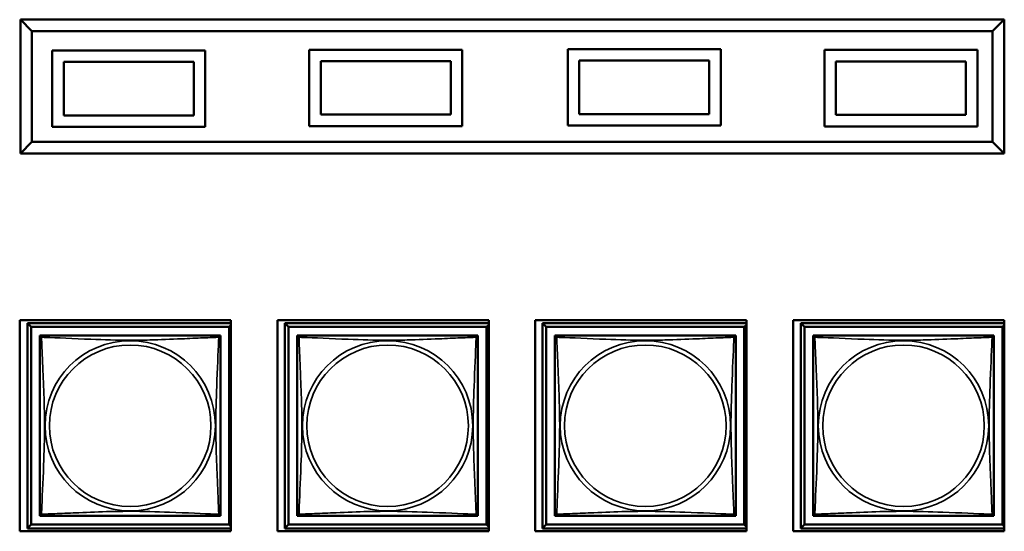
# Model space of a CAD drawing. Header units: inches. Extents: x 1.9 to 64.4, y 1.6 to 69.2.
# Tile 264 of 328: x 50.4 to 53, y 46.4 to 47.7. Entities that reach past the tile are written whole.
import ezdxf

# ---------------------------------------------------------------- set-up
doc = ezdxf.new("R2010")
doc.units = ezdxf.units.IN
doc.header["$MEASUREMENT"] = 0
doc.layers.add('Visible (ANSI)', color=7, linetype='Continuous', lineweight=50)
doc.layers.add('Visible Narrow (ANSI)', color=7, linetype='Continuous', lineweight=35)

msp = doc.modelspace()

# ---------------------------------------------------------------- linework, layer by layer
at = {"layer": 'Visible (ANSI)'}
for p, q in [((50.4261, 47.7395), (50.4261, 47.3895)), ((52.9981, 47.7395), (50.4261, 47.7395)), ((50.4561, 47.7095), (50.4261, 47.7395)), ((52.9981, 47.7395), (52.9681, 47.7095)), ((52.9981, 47.3895), (52.9981, 47.7395)), ((50.4561, 47.4195), (50.4561, 47.7095)), ((50.4561, 47.7095), (52.9681, 47.7095)), ((52.9681, 47.7095), (52.9681, 47.4195)), ((50.5092, 47.4589), (50.5092, 47.6589)), ((50.5092, 47.6589), (50.9092, 47.6589)), ((50.9092, 47.6589), (50.9092, 47.4589)), ((51.1812, 47.4609), (51.1812, 47.6609)), ((51.1812, 47.6609), (51.5812, 47.6609)), ((51.5812, 47.6609), (51.5812, 47.4609)), ((51.8572, 47.4622), (51.8572, 47.6622)), ((51.8572, 47.6622), (52.2572, 47.6622)), ((52.2572, 47.6622), (52.2572, 47.4622)), ((52.5284, 47.4602), (52.5284, 47.6602)), ((52.5284, 47.6602), (52.9284, 47.6602)), ((52.9284, 47.6602), (52.9284, 47.4602)), ((50.5392, 47.6289), (50.8792, 47.6289)), ((50.5392, 47.4889), (50.5392, 47.6289)), ((50.5392, 47.6289), (50.8792, 47.6289)), ((50.5392, 47.4889), (50.5392, 47.6289)), ((50.8792, 47.6289), (50.8792, 47.4889)), ((50.8792, 47.6289), (50.8792, 47.4889)), ((51.2112, 47.6309), (51.5512, 47.6309)), ((51.2112, 47.4909), (51.2112, 47.6309)), ((51.2112, 47.6309), (51.5512, 47.6309)), ((51.2112, 47.4909), (51.2112, 47.6309)), ((51.5512, 47.6309), (51.5512, 47.4909)), ((51.5512, 47.6309), (51.5512, 47.4909)), ((51.8872, 47.6322), (52.2272, 47.6322)), ((51.8872, 47.4922), (51.8872, 47.6322)), ((51.8872, 47.6322), (52.2272, 47.6322)), ((51.8872, 47.4922), (51.8872, 47.6322)), ((52.2272, 47.6322), (52.2272, 47.4922)), ((52.2272, 47.6322), (52.2272, 47.4922)), ((52.5584, 47.6302), (52.8984, 47.6302)), ((52.5584, 47.4902), (52.5584, 47.6302)), ((52.5584, 47.6302), (52.8984, 47.6302)), ((52.5584, 47.4902), (52.5584, 47.6302)), ((52.8984, 47.6302), (52.8984, 47.4902)), ((52.8984, 47.6302), (52.8984, 47.4902)), ((50.8792, 47.4889), (50.5392, 47.4889)), ((50.8792, 47.4889), (50.5392, 47.4889)), ((51.5512, 47.4909), (51.2112, 47.4909)), ((51.5512, 47.4909), (51.2112, 47.4909)), ((52.2272, 47.4922), (51.8872, 47.4922)), ((52.2272, 47.4922), (51.8872, 47.4922)), ((52.8984, 47.4902), (52.5584, 47.4902)), ((52.8984, 47.4902), (52.5584, 47.4902)), ((50.9092, 47.4589), (50.5092, 47.4589)), ((51.5812, 47.4609), (51.1812, 47.4609)), ((52.2572, 47.4622), (51.8572, 47.4622)), ((52.9284, 47.4602), (52.5284, 47.4602)), ((50.4261, 47.3895), (50.4561, 47.4195)), ((52.9681, 47.4195), (50.4561, 47.4195)), ((52.9981, 47.3895), (52.9681, 47.4195)), ((50.4261, 47.3895), (52.9981, 47.3895)), ((50.4241, 46.4), (50.4241, 46.9524)), ((50.4241, 46.9524), (50.9766, 46.9524)), ((50.4443, 46.9451), (50.9766, 46.9451)), ((50.4541, 46.9353), (50.4443, 46.9451)), ((50.4443, 46.4077), (50.4443, 46.9451)), ((50.4541, 46.9353), (50.9718, 46.9353)), ((50.4541, 46.4175), (50.4541, 46.9353)), ((50.9766, 46.94), (50.9718, 46.9353)), ((50.9718, 46.9353), (50.9718, 46.4175)), ((50.9766, 46.9524), (50.9766, 46.4)), ((51.0981, 46.4), (51.0981, 46.9524)), ((51.0981, 46.9524), (51.6506, 46.9524)), ((51.1173, 46.9451), (51.6506, 46.9451)), ((51.1271, 46.9353), (51.1173, 46.9451)), ((51.1173, 46.4077), (51.1173, 46.9451)), ((51.1271, 46.9353), (51.6448, 46.9353)), ((51.1271, 46.4175), (51.1271, 46.9353)), ((51.6506, 46.941), (51.6448, 46.9353)), ((51.6448, 46.9353), (51.6448, 46.4175)), ((51.6506, 46.9524), (51.6506, 46.4)), ((51.7721, 46.4), (51.7721, 46.9524)), ((51.7721, 46.9524), (52.3246, 46.9524)), ((51.7913, 46.9451), (52.3246, 46.9451)), ((51.8011, 46.9353), (51.7913, 46.9451)), ((51.7913, 46.4077), (51.7913, 46.9451)), ((51.8011, 46.9353), (52.3188, 46.9353)), ((51.8011, 46.4175), (51.8011, 46.9353)), ((52.3246, 46.941), (52.3188, 46.9353)), ((52.3188, 46.9353), (52.3188, 46.4175)), ((52.3246, 46.9524), (52.3246, 46.4)), ((52.4461, 46.4), (52.4461, 46.9524)), ((52.4461, 46.9524), (52.9986, 46.9524)), ((52.4663, 46.9451), (52.9986, 46.9451)), ((52.4761, 46.9353), (52.4663, 46.9451)), ((52.4663, 46.4077), (52.4663, 46.9451)), ((52.4761, 46.9353), (52.9938, 46.9353)), ((52.4761, 46.4175), (52.4761, 46.9353)), ((52.9986, 46.94), (52.9938, 46.9353)), ((52.9938, 46.9353), (52.9938, 46.4175)), ((52.9986, 46.9524), (52.9986, 46.4)), ((50.4767, 46.9068), (50.4767, 46.9126)), ((50.4767, 46.9126), (50.4825, 46.9126)), ((50.9434, 46.9126), (50.9492, 46.9126)), ((50.9492, 46.9126), (50.9492, 46.9067)), ((51.1497, 46.9068), (51.1497, 46.9126)), ((51.1497, 46.9126), (51.1555, 46.9126)), ((51.6164, 46.9126), (51.6222, 46.9126)), ((51.6222, 46.9126), (51.6222, 46.9067)), ((51.8237, 46.9068), (51.8237, 46.9126)), ((51.8237, 46.9126), (51.8295, 46.9126)), ((52.2904, 46.9126), (52.2962, 46.9126)), ((52.2962, 46.9126), (52.2962, 46.9067)), ((52.4987, 46.9068), (52.4987, 46.9126)), ((52.4987, 46.9126), (52.5045, 46.9126)), ((52.9654, 46.9126), (52.9712, 46.9126)), ((52.9712, 46.9126), (52.9712, 46.9067)), ((50.4767, 46.4402), (50.4767, 46.446)), ((50.9492, 46.4461), (50.9492, 46.4402)), ((51.1497, 46.4402), (51.1497, 46.446)), ((51.6222, 46.4461), (51.6222, 46.4402)), ((51.8237, 46.4402), (51.8237, 46.446)), ((52.2962, 46.4461), (52.2962, 46.4402)), ((52.4987, 46.4402), (52.4987, 46.446)), ((52.9712, 46.4461), (52.9712, 46.4402)), ((50.4541, 46.4175), (50.4443, 46.4077)), ((50.9718, 46.4175), (50.4541, 46.4175)), ((50.4826, 46.4402), (50.4767, 46.4402)), ((50.9492, 46.4402), (50.9433, 46.4402)), ((50.9718, 46.4175), (50.9766, 46.4128)), ((51.1271, 46.4175), (51.1173, 46.4077)), ((51.6448, 46.4175), (51.1271, 46.4175)), ((51.1556, 46.4402), (51.1497, 46.4402)), ((51.6222, 46.4402), (51.6163, 46.4402)), ((51.6448, 46.4175), (51.6506, 46.4118)), ((51.8011, 46.4175), (51.7913, 46.4077)), ((52.3188, 46.4175), (51.8011, 46.4175)), ((51.8296, 46.4402), (51.8237, 46.4402)), ((52.2962, 46.4402), (52.2903, 46.4402)), ((52.3188, 46.4175), (52.3246, 46.4118)), ((52.4761, 46.4175), (52.4663, 46.4077)), ((52.9938, 46.4175), (52.4761, 46.4175)), ((52.5046, 46.4402), (52.4987, 46.4402)), ((52.9712, 46.4402), (52.9653, 46.4402)), ((52.9938, 46.4175), (52.9986, 46.4128)), ((50.9766, 46.4), (50.4241, 46.4)), ((50.9766, 46.4077), (50.4443, 46.4077)), ((51.6506, 46.4), (51.0981, 46.4)), ((51.6506, 46.4077), (51.1173, 46.4077)), ((52.3246, 46.4), (51.7721, 46.4)), ((52.3246, 46.4077), (51.7913, 46.4077)), ((52.9986, 46.4), (52.4461, 46.4)), ((52.9986, 46.4077), (52.4663, 46.4077))]:
    msp.add_line(p, q, dxfattribs=at)
for centre, start, end in [((50.4826, 46.9067), 90, 180), ((50.9433, 46.9067), 0, 90), ((51.1556, 46.9067), 90, 180), ((51.6163, 46.9067), 0, 90), ((51.8296, 46.9067), 90, 180), ((52.2903, 46.9067), 0, 90), ((52.5046, 46.9067), 90, 180), ((52.9653, 46.9067), 0, 90), ((50.4826, 46.4461), 180, 270), ((50.9433, 46.4461), 270, 360), ((51.1556, 46.4461), 180, 270), ((51.6163, 46.4461), 270, 360), ((51.8296, 46.4461), 180, 270), ((52.2903, 46.4461), 270, 360), ((52.5046, 46.4461), 180, 270), ((52.9653, 46.4461), 270, 360)]:
    msp.add_arc(centre, 0.00591, start, end, dxfattribs=at)
for points in [[(50.4767, 46.9067), (50.4767, 46.9061), (50.4767, 46.9034), (50.4767, 46.899), (50.4767, 46.8909), (50.4767, 46.877), (50.4767, 46.8608), (50.4767, 46.8447), (50.4767, 46.8265), (50.4767, 46.8079), (50.4767, 46.7815), (50.4767, 46.7542), (50.4767, 46.7272), (50.4767, 46.7102), (50.4767, 46.6933), (50.4767, 46.6764), (50.4767, 46.6426), (50.4767, 46.6087), (50.4767, 46.575), (50.4767, 46.533), (50.4767, 46.4891), (50.4767, 46.4635), (50.4767, 46.4534), (50.4767, 46.447), (50.4767, 46.4461)], [(50.9433, 46.9126), (50.9427, 46.9126), (50.94, 46.9126), (50.9356, 46.9126), (50.9274, 46.9126), (50.9135, 46.9126), (50.8974, 46.9126), (50.8813, 46.9126), (50.8631, 46.9126), (50.8444, 46.9126), (50.8181, 46.9126), (50.7908, 46.9126), (50.7637, 46.9126), (50.7468, 46.9126), (50.7299, 46.9126), (50.713, 46.9126), (50.6791, 46.9126), (50.6453, 46.9126), (50.6115, 46.9126), (50.5695, 46.9126), (50.5256, 46.9126), (50.5001, 46.9126), (50.49, 46.9126), (50.4836, 46.9126), (50.4826, 46.9126)], [(50.9492, 46.4461), (50.9492, 46.4467), (50.9492, 46.4494), (50.9492, 46.4538), (50.9492, 46.4619), (50.9492, 46.4758), (50.9492, 46.492), (50.9492, 46.5081), (50.9492, 46.5263), (50.9492, 46.5449), (50.9492, 46.5713), (50.9492, 46.5986), (50.9492, 46.6256), (50.9492, 46.6426), (50.9492, 46.6595), (50.9492, 46.6764), (50.9492, 46.7102), (50.9492, 46.7441), (50.9492, 46.7778), (50.9492, 46.8198), (50.9492, 46.8637), (50.9492, 46.8893), (50.9492, 46.8994), (50.9492, 46.9058), (50.9492, 46.9067)], [(51.1497, 46.9067), (51.1497, 46.9061), (51.1497, 46.9034), (51.1497, 46.899), (51.1497, 46.8909), (51.1497, 46.877), (51.1497, 46.8608), (51.1497, 46.8447), (51.1497, 46.8265), (51.1497, 46.8079), (51.1497, 46.7815), (51.1497, 46.7542), (51.1497, 46.7272), (51.1497, 46.7102), (51.1497, 46.6933), (51.1497, 46.6764), (51.1497, 46.6426), (51.1497, 46.6087), (51.1497, 46.575), (51.1497, 46.533), (51.1497, 46.4891), (51.1497, 46.4635), (51.1497, 46.4534), (51.1497, 46.447), (51.1497, 46.4461)], [(51.6163, 46.9126), (51.6157, 46.9126), (51.613, 46.9126), (51.6086, 46.9126), (51.6004, 46.9126), (51.5865, 46.9126), (51.5704, 46.9126), (51.5543, 46.9126), (51.5361, 46.9126), (51.5174, 46.9126), (51.4911, 46.9126), (51.4638, 46.9126), (51.4367, 46.9126), (51.4198, 46.9126), (51.4029, 46.9126), (51.386, 46.9126), (51.3521, 46.9126), (51.3183, 46.9126), (51.2845, 46.9126), (51.2425, 46.9126), (51.1986, 46.9126), (51.1731, 46.9126), (51.163, 46.9126), (51.1566, 46.9126), (51.1556, 46.9126)], [(51.6222, 46.4461), (51.6222, 46.4467), (51.6222, 46.4494), (51.6222, 46.4538), (51.6222, 46.4619), (51.6222, 46.4758), (51.6222, 46.492), (51.6222, 46.5081), (51.6222, 46.5263), (51.6222, 46.5449), (51.6222, 46.5713), (51.6222, 46.5986), (51.6222, 46.6256), (51.6222, 46.6426), (51.6222, 46.6595), (51.6222, 46.6764), (51.6222, 46.7102), (51.6222, 46.7441), (51.6222, 46.7778), (51.6222, 46.8198), (51.6222, 46.8637), (51.6222, 46.8893), (51.6222, 46.8994), (51.6222, 46.9058), (51.6222, 46.9067)], [(51.8237, 46.9067), (51.8237, 46.9061), (51.8237, 46.9034), (51.8237, 46.899), (51.8237, 46.8909), (51.8237, 46.877), (51.8237, 46.8608), (51.8237, 46.8447), (51.8237, 46.8265), (51.8237, 46.8079), (51.8237, 46.7815), (51.8237, 46.7542), (51.8237, 46.7272), (51.8237, 46.7102), (51.8237, 46.6933), (51.8237, 46.6764), (51.8237, 46.6426), (51.8237, 46.6087), (51.8237, 46.575), (51.8237, 46.533), (51.8237, 46.4891), (51.8237, 46.4635), (51.8237, 46.4534), (51.8237, 46.447), (51.8237, 46.4461)], [(52.2903, 46.9126), (52.2897, 46.9126), (52.287, 46.9126), (52.2826, 46.9126), (52.2744, 46.9126), (52.2605, 46.9126), (52.2444, 46.9126), (52.2283, 46.9126), (52.2101, 46.9126), (52.1914, 46.9126), (52.1651, 46.9126), (52.1378, 46.9126), (52.1107, 46.9126), (52.0938, 46.9126), (52.0769, 46.9126), (52.06, 46.9126), (52.0261, 46.9126), (51.9923, 46.9126), (51.9585, 46.9126), (51.9165, 46.9126), (51.8726, 46.9126), (51.8471, 46.9126), (51.837, 46.9126), (51.8306, 46.9126), (51.8296, 46.9126)], [(52.2962, 46.4461), (52.2962, 46.4467), (52.2962, 46.4494), (52.2962, 46.4538), (52.2962, 46.4619), (52.2962, 46.4758), (52.2962, 46.492), (52.2962, 46.5081), (52.2962, 46.5263), (52.2962, 46.5449), (52.2962, 46.5713), (52.2962, 46.5986), (52.2962, 46.6256), (52.2962, 46.6426), (52.2962, 46.6595), (52.2962, 46.6764), (52.2962, 46.7102), (52.2962, 46.7441), (52.2962, 46.7778), (52.2962, 46.8198), (52.2962, 46.8637), (52.2962, 46.8893), (52.2962, 46.8994), (52.2962, 46.9058), (52.2962, 46.9067)], [(52.4987, 46.9067), (52.4987, 46.9061), (52.4987, 46.9034), (52.4987, 46.899), (52.4987, 46.8909), (52.4987, 46.877), (52.4987, 46.8608), (52.4987, 46.8447), (52.4987, 46.8265), (52.4987, 46.8079), (52.4987, 46.7815), (52.4987, 46.7542), (52.4987, 46.7272), (52.4987, 46.7102), (52.4987, 46.6933), (52.4987, 46.6764), (52.4987, 46.6426), (52.4987, 46.6087), (52.4987, 46.575), (52.4987, 46.533), (52.4987, 46.4891), (52.4987, 46.4635), (52.4987, 46.4534), (52.4987, 46.447), (52.4987, 46.4461)], [(52.9653, 46.9126), (52.9647, 46.9126), (52.962, 46.9126), (52.9576, 46.9126), (52.9494, 46.9126), (52.9355, 46.9126), (52.9194, 46.9126), (52.9033, 46.9126), (52.8851, 46.9126), (52.8664, 46.9126), (52.8401, 46.9126), (52.8128, 46.9126), (52.7857, 46.9126), (52.7688, 46.9126), (52.7519, 46.9126), (52.735, 46.9126), (52.7011, 46.9126), (52.6673, 46.9126), (52.6335, 46.9126), (52.5915, 46.9126), (52.5476, 46.9126), (52.5221, 46.9126), (52.512, 46.9126), (52.5056, 46.9126), (52.5046, 46.9126)], [(52.9712, 46.4461), (52.9712, 46.4467), (52.9712, 46.4494), (52.9712, 46.4538), (52.9712, 46.4619), (52.9712, 46.4758), (52.9712, 46.492), (52.9712, 46.5081), (52.9712, 46.5263), (52.9712, 46.5449), (52.9712, 46.5713), (52.9712, 46.5986), (52.9712, 46.6256), (52.9712, 46.6426), (52.9712, 46.6595), (52.9712, 46.6764), (52.9712, 46.7102), (52.9712, 46.7441), (52.9712, 46.7778), (52.9712, 46.8198), (52.9712, 46.8637), (52.9712, 46.8893), (52.9712, 46.8994), (52.9712, 46.9058), (52.9712, 46.9067)], [(50.4826, 46.4402), (50.4832, 46.4402), (50.4859, 46.4402), (50.4903, 46.4402), (50.4985, 46.4402), (50.5124, 46.4402), (50.5285, 46.4402), (50.5446, 46.4402), (50.5629, 46.4402), (50.5815, 46.4402), (50.6078, 46.4402), (50.6351, 46.4402), (50.6622, 46.4402), (50.6791, 46.4402), (50.696, 46.4402), (50.713, 46.4402), (50.7468, 46.4402), (50.7807, 46.4402), (50.8144, 46.4402), (50.8564, 46.4402), (50.9003, 46.4402), (50.9258, 46.4402), (50.9359, 46.4402), (50.9423, 46.4402), (50.9433, 46.4402)], [(51.1556, 46.4402), (51.1562, 46.4402), (51.1589, 46.4402), (51.1633, 46.4402), (51.1715, 46.4402), (51.1854, 46.4402), (51.2015, 46.4402), (51.2176, 46.4402), (51.2359, 46.4402), (51.2545, 46.4402), (51.2808, 46.4402), (51.3081, 46.4402), (51.3352, 46.4402), (51.3521, 46.4402), (51.369, 46.4402), (51.386, 46.4402), (51.4198, 46.4402), (51.4537, 46.4402), (51.4874, 46.4402), (51.5294, 46.4402), (51.5733, 46.4402), (51.5988, 46.4402), (51.6089, 46.4402), (51.6153, 46.4402), (51.6163, 46.4402)], [(51.8296, 46.4402), (51.8302, 46.4402), (51.8329, 46.4402), (51.8373, 46.4402), (51.8455, 46.4402), (51.8594, 46.4402), (51.8755, 46.4402), (51.8916, 46.4402), (51.9099, 46.4402), (51.9285, 46.4402), (51.9548, 46.4402), (51.9821, 46.4402), (52.0092, 46.4402), (52.0261, 46.4402), (52.043, 46.4402), (52.06, 46.4402), (52.0938, 46.4402), (52.1277, 46.4402), (52.1614, 46.4402), (52.2034, 46.4402), (52.2473, 46.4402), (52.2728, 46.4402), (52.2829, 46.4402), (52.2893, 46.4402), (52.2903, 46.4402)], [(52.5046, 46.4402), (52.5052, 46.4402), (52.5079, 46.4402), (52.5123, 46.4402), (52.5205, 46.4402), (52.5344, 46.4402), (52.5505, 46.4402), (52.5666, 46.4402), (52.5849, 46.4402), (52.6035, 46.4402), (52.6298, 46.4402), (52.6571, 46.4402), (52.6842, 46.4402), (52.7011, 46.4402), (52.718, 46.4402), (52.735, 46.4402), (52.7688, 46.4402), (52.8027, 46.4402), (52.8364, 46.4402), (52.8784, 46.4402), (52.9223, 46.4402), (52.9478, 46.4402), (52.9579, 46.4402), (52.9643, 46.4402), (52.9653, 46.4402)]]:
    msp.add_open_spline(points, degree=3, knots=[0.325731, 0.325731, 0.325731, 0.325731, 0.404774, 0.404774, 0.404774, 0.550532, 0.550532, 0.550532, 0.69629, 0.69629, 0.69629, 0.902598, 0.902598, 0.902598, 1.03154, 1.03154, 1.03154, 1.289425, 1.289425, 1.289425, 1.610774, 1.610774, 1.610774, 1.73735, 1.73735, 1.73735, 1.73735], dxfattribs=at)
at = {"layer": 'Visible Narrow (ANSI)'}
for centre, radius in [((50.713, 46.6764), 0.2227), ((50.713, 46.6764), 0.2113), ((51.386, 46.6764), 0.2227), ((51.386, 46.6764), 0.2113), ((52.06, 46.6764), 0.2227), ((52.06, 46.6764), 0.2113), ((52.735, 46.6764), 0.2227), ((52.735, 46.6764), 0.2113)]:
    msp.add_circle(centre, radius, dxfattribs=at)
for points, knots in [([(50.4767, 46.9067), (50.4767, 46.9068), (50.4767, 46.9069), (50.4768, 46.9072), (50.4768, 46.9074), (50.477, 46.9077), (50.477, 46.9078), (50.4772, 46.9079), (50.4773, 46.908), (50.4775, 46.9081), (50.4777, 46.9082), (50.4783, 46.9084), (50.4787, 46.9085), (50.4799, 46.9084), (50.4805, 46.9083), (50.4813, 46.9081)], [-0.0844808, -0.0844808, -0.0844808, -0.0844808, -0.06943799, -0.06943799, -0.05587828, -0.05587828, -0.04740346, -0.04740346, -0.04210669, -0.04210669, -0.03151317, -0.03151317, -0.01456352, -0.01456352, 0.00026741, 0.00026741, 0.00026741, 0.00026741]), ([(50.4813, 46.9081), (50.4811, 46.9088), (50.481, 46.9095), (50.4809, 46.9106), (50.4809, 46.9111), (50.4811, 46.9117), (50.4812, 46.9119), (50.4814, 46.9121), (50.4814, 46.9122), (50.4816, 46.9123), (50.4817, 46.9124), (50.4819, 46.9125), (50.4821, 46.9126), (50.4824, 46.9126), (50.4826, 46.9126), (50.4826, 46.9126)], [-0.00026741, -0.00026741, -0.00026741, -0.00026741, 0.01456352, 0.01456352, 0.03151317, 0.03151317, 0.04210669, 0.04210669, 0.04740346, 0.04740346, 0.05587828, 0.05587828, 0.06943799, 0.06943799, 0.0844808, 0.0844808, 0.0844808, 0.0844808]), ([(50.4813, 46.4447), (50.4814, 46.4476), (50.4815, 46.451), (50.4817, 46.455), (50.4828, 46.4827), (50.4849, 46.5297), (50.4866, 46.5732), (50.488, 46.6081), (50.489, 46.6423), (50.489, 46.6764), (50.489, 46.6934), (50.4887, 46.7105), (50.4883, 46.7277), (50.4876, 46.7551), (50.4865, 46.7833), (50.4853, 46.811), (50.4845, 46.8305), (50.4836, 46.8498), (50.4829, 46.8671), (50.4822, 46.8843), (50.4816, 46.8993), (50.4813, 46.9081)], [-1.657319, -1.657319, -1.657319, -1.657319, -1.610774, -1.610774, -1.610774, -1.289425, -1.289425, -1.289425, -1.03154, -1.03154, -1.03154, -0.902598, -0.902598, -0.902598, -0.69629, -0.69629, -0.69629, -0.550532, -0.550532, -0.550532, -0.405761, -0.405761, -0.405761, -0.405761]), ([(50.4813, 46.9081), (50.4841, 46.908), (50.4876, 46.9078), (50.4916, 46.9077), (50.5192, 46.9066), (50.5662, 46.9045), (50.6098, 46.9028), (50.6447, 46.9014), (50.6789, 46.9004), (50.713, 46.9004), (50.73, 46.9004), (50.747, 46.9006), (50.7642, 46.901), (50.7917, 46.9017), (50.8198, 46.9029), (50.8475, 46.904), (50.8671, 46.9049), (50.8864, 46.9057), (50.9037, 46.9064), (50.9209, 46.9071), (50.9358, 46.9077), (50.9446, 46.9081)], [-1.657319, -1.657319, -1.657319, -1.657319, -1.610774, -1.610774, -1.610774, -1.289425, -1.289425, -1.289425, -1.03154, -1.03154, -1.03154, -0.902598, -0.902598, -0.902598, -0.69629, -0.69629, -0.69629, -0.550532, -0.550532, -0.550532, -0.405761, -0.405761, -0.405761, -0.405761]), ([(50.9446, 46.9081), (50.9445, 46.9052), (50.9444, 46.9018), (50.9442, 46.8978), (50.9431, 46.8701), (50.941, 46.8231), (50.9393, 46.7796), (50.9379, 46.7447), (50.9369, 46.7105), (50.9369, 46.6764), (50.9369, 46.6594), (50.9372, 46.6423), (50.9376, 46.6251), (50.9383, 46.5976), (50.9394, 46.5695), (50.9406, 46.5418), (50.9414, 46.5223), (50.9423, 46.5029), (50.943, 46.4857), (50.9437, 46.4685), (50.9443, 46.4535), (50.9446, 46.4447)], [-1.657319, -1.657319, -1.657319, -1.657319, -1.610774, -1.610774, -1.610774, -1.289425, -1.289425, -1.289425, -1.03154, -1.03154, -1.03154, -0.902598, -0.902598, -0.902598, -0.69629, -0.69629, -0.69629, -0.550532, -0.550532, -0.550532, -0.405761, -0.405761, -0.405761, -0.405761]), ([(50.9433, 46.9126), (50.9434, 46.9126), (50.9435, 46.9126), (50.9438, 46.9126), (50.944, 46.9125), (50.9442, 46.9124), (50.9443, 46.9123), (50.9445, 46.9122), (50.9445, 46.9121), (50.9447, 46.9119), (50.9448, 46.9117), (50.945, 46.9111), (50.945, 46.9106), (50.9449, 46.9095), (50.9448, 46.9088), (50.9446, 46.9081)], [-0.0844808, -0.0844808, -0.0844808, -0.0844808, -0.06943799, -0.06943799, -0.05587828, -0.05587828, -0.04740346, -0.04740346, -0.04210669, -0.04210669, -0.03151317, -0.03151317, -0.01456352, -0.01456352, 0.00026741, 0.00026741, 0.00026741, 0.00026741]), ([(50.9446, 46.9081), (50.9454, 46.9083), (50.946, 46.9084), (50.9472, 46.9085), (50.9477, 46.9084), (50.9482, 46.9082), (50.9484, 46.9081), (50.9486, 46.908), (50.9487, 46.9079), (50.9489, 46.9078), (50.9489, 46.9077), (50.9491, 46.9074), (50.9491, 46.9072), (50.9492, 46.9069), (50.9492, 46.9068), (50.9492, 46.9067)], [-0.00026741, -0.00026741, -0.00026741, -0.00026741, 0.01456352, 0.01456352, 0.03151317, 0.03151317, 0.04210669, 0.04210669, 0.04740346, 0.04740346, 0.05587828, 0.05587828, 0.06943799, 0.06943799, 0.0844808, 0.0844808, 0.0844808, 0.0844808]), ([(51.1497, 46.9067), (51.1497, 46.9068), (51.1497, 46.9069), (51.1498, 46.9072), (51.1498, 46.9074), (51.15, 46.9077), (51.15, 46.9078), (51.1502, 46.9079), (51.1503, 46.908), (51.1505, 46.9081), (51.1507, 46.9082), (51.1513, 46.9084), (51.1517, 46.9085), (51.1529, 46.9084), (51.1535, 46.9083), (51.1543, 46.9081)], [-0.0844808, -0.0844808, -0.0844808, -0.0844808, -0.06943799, -0.06943799, -0.05587828, -0.05587828, -0.04740346, -0.04740346, -0.04210669, -0.04210669, -0.03151317, -0.03151317, -0.01456352, -0.01456352, 0.00026741, 0.00026741, 0.00026741, 0.00026741]), ([(51.1543, 46.9081), (51.1541, 46.9088), (51.154, 46.9095), (51.1539, 46.9106), (51.1539, 46.9111), (51.1541, 46.9117), (51.1542, 46.9119), (51.1544, 46.9121), (51.1544, 46.9122), (51.1546, 46.9123), (51.1547, 46.9124), (51.1549, 46.9125), (51.1551, 46.9126), (51.1554, 46.9126), (51.1556, 46.9126), (51.1556, 46.9126)], [-0.00026741, -0.00026741, -0.00026741, -0.00026741, 0.01456352, 0.01456352, 0.03151317, 0.03151317, 0.04210669, 0.04210669, 0.04740346, 0.04740346, 0.05587828, 0.05587828, 0.06943799, 0.06943799, 0.0844808, 0.0844808, 0.0844808, 0.0844808]), ([(51.1543, 46.4447), (51.1544, 46.4476), (51.1545, 46.451), (51.1547, 46.455), (51.1558, 46.4827), (51.1579, 46.5297), (51.1596, 46.5732), (51.161, 46.6081), (51.162, 46.6423), (51.162, 46.6764), (51.162, 46.6934), (51.1617, 46.7105), (51.1613, 46.7277), (51.1606, 46.7551), (51.1595, 46.7833), (51.1583, 46.811), (51.1575, 46.8305), (51.1566, 46.8498), (51.1559, 46.8671), (51.1552, 46.8843), (51.1546, 46.8993), (51.1543, 46.9081)], [-1.657319, -1.657319, -1.657319, -1.657319, -1.610774, -1.610774, -1.610774, -1.289425, -1.289425, -1.289425, -1.03154, -1.03154, -1.03154, -0.902598, -0.902598, -0.902598, -0.69629, -0.69629, -0.69629, -0.550532, -0.550532, -0.550532, -0.405761, -0.405761, -0.405761, -0.405761]), ([(51.1543, 46.9081), (51.1571, 46.908), (51.1606, 46.9078), (51.1646, 46.9077), (51.1922, 46.9066), (51.2392, 46.9045), (51.2828, 46.9028), (51.3177, 46.9014), (51.3519, 46.9004), (51.386, 46.9004), (51.403, 46.9004), (51.42, 46.9006), (51.4372, 46.901), (51.4647, 46.9017), (51.4928, 46.9029), (51.5205, 46.904), (51.5401, 46.9049), (51.5594, 46.9057), (51.5767, 46.9064), (51.5939, 46.9071), (51.6088, 46.9077), (51.6176, 46.9081)], [-1.657319, -1.657319, -1.657319, -1.657319, -1.610774, -1.610774, -1.610774, -1.289425, -1.289425, -1.289425, -1.03154, -1.03154, -1.03154, -0.902598, -0.902598, -0.902598, -0.69629, -0.69629, -0.69629, -0.550532, -0.550532, -0.550532, -0.405761, -0.405761, -0.405761, -0.405761]), ([(51.6176, 46.9081), (51.6175, 46.9052), (51.6174, 46.9018), (51.6172, 46.8978), (51.6161, 46.8701), (51.614, 46.8231), (51.6123, 46.7796), (51.6109, 46.7447), (51.6099, 46.7105), (51.6099, 46.6764), (51.6099, 46.6594), (51.6102, 46.6423), (51.6106, 46.6251), (51.6113, 46.5976), (51.6124, 46.5695), (51.6136, 46.5418), (51.6144, 46.5223), (51.6153, 46.5029), (51.616, 46.4857), (51.6167, 46.4685), (51.6173, 46.4535), (51.6176, 46.4447)], [-1.657319, -1.657319, -1.657319, -1.657319, -1.610774, -1.610774, -1.610774, -1.289425, -1.289425, -1.289425, -1.03154, -1.03154, -1.03154, -0.902598, -0.902598, -0.902598, -0.69629, -0.69629, -0.69629, -0.550532, -0.550532, -0.550532, -0.405761, -0.405761, -0.405761, -0.405761]), ([(51.6163, 46.9126), (51.6164, 46.9126), (51.6165, 46.9126), (51.6168, 46.9126), (51.617, 46.9125), (51.6172, 46.9124), (51.6173, 46.9123), (51.6175, 46.9122), (51.6175, 46.9121), (51.6177, 46.9119), (51.6178, 46.9117), (51.618, 46.9111), (51.618, 46.9106), (51.6179, 46.9095), (51.6178, 46.9088), (51.6176, 46.9081)], [-0.0844808, -0.0844808, -0.0844808, -0.0844808, -0.06943799, -0.06943799, -0.05587828, -0.05587828, -0.04740346, -0.04740346, -0.04210669, -0.04210669, -0.03151317, -0.03151317, -0.01456352, -0.01456352, 0.00026741, 0.00026741, 0.00026741, 0.00026741]), ([(51.6176, 46.9081), (51.6184, 46.9083), (51.619, 46.9084), (51.6202, 46.9085), (51.6207, 46.9084), (51.6212, 46.9082), (51.6214, 46.9081), (51.6216, 46.908), (51.6217, 46.9079), (51.6219, 46.9078), (51.6219, 46.9077), (51.6221, 46.9074), (51.6221, 46.9072), (51.6222, 46.9069), (51.6222, 46.9068), (51.6222, 46.9067)], [-0.00026741, -0.00026741, -0.00026741, -0.00026741, 0.01456352, 0.01456352, 0.03151317, 0.03151317, 0.04210669, 0.04210669, 0.04740346, 0.04740346, 0.05587828, 0.05587828, 0.06943799, 0.06943799, 0.0844808, 0.0844808, 0.0844808, 0.0844808]), ([(51.8237, 46.9067), (51.8237, 46.9068), (51.8237, 46.9069), (51.8238, 46.9072), (51.8238, 46.9074), (51.824, 46.9077), (51.824, 46.9078), (51.8242, 46.9079), (51.8243, 46.908), (51.8245, 46.9081), (51.8247, 46.9082), (51.8253, 46.9084), (51.8257, 46.9085), (51.8269, 46.9084), (51.8275, 46.9083), (51.8283, 46.9081)], [-0.0844808, -0.0844808, -0.0844808, -0.0844808, -0.06943799, -0.06943799, -0.05587828, -0.05587828, -0.04740346, -0.04740346, -0.04210669, -0.04210669, -0.03151317, -0.03151317, -0.01456352, -0.01456352, 0.00026741, 0.00026741, 0.00026741, 0.00026741]), ([(51.8283, 46.9081), (51.8281, 46.9088), (51.828, 46.9095), (51.8279, 46.9106), (51.8279, 46.9111), (51.8281, 46.9117), (51.8282, 46.9119), (51.8284, 46.9121), (51.8284, 46.9122), (51.8286, 46.9123), (51.8287, 46.9124), (51.8289, 46.9125), (51.8291, 46.9126), (51.8294, 46.9126), (51.8296, 46.9126), (51.8296, 46.9126)], [-0.00026741, -0.00026741, -0.00026741, -0.00026741, 0.01456352, 0.01456352, 0.03151317, 0.03151317, 0.04210669, 0.04210669, 0.04740346, 0.04740346, 0.05587828, 0.05587828, 0.06943799, 0.06943799, 0.0844808, 0.0844808, 0.0844808, 0.0844808]), ([(51.8283, 46.4447), (51.8284, 46.4476), (51.8285, 46.451), (51.8287, 46.455), (51.8298, 46.4827), (51.8319, 46.5297), (51.8336, 46.5732), (51.835, 46.6081), (51.836, 46.6423), (51.836, 46.6764), (51.836, 46.6934), (51.8357, 46.7105), (51.8353, 46.7277), (51.8346, 46.7551), (51.8335, 46.7833), (51.8323, 46.811), (51.8315, 46.8305), (51.8306, 46.8498), (51.8299, 46.8671), (51.8292, 46.8843), (51.8286, 46.8993), (51.8283, 46.9081)], [-1.657319, -1.657319, -1.657319, -1.657319, -1.610774, -1.610774, -1.610774, -1.289425, -1.289425, -1.289425, -1.03154, -1.03154, -1.03154, -0.902598, -0.902598, -0.902598, -0.69629, -0.69629, -0.69629, -0.550532, -0.550532, -0.550532, -0.405761, -0.405761, -0.405761, -0.405761]), ([(51.8283, 46.9081), (51.8311, 46.908), (51.8346, 46.9078), (51.8386, 46.9077), (51.8662, 46.9066), (51.9132, 46.9045), (51.9568, 46.9028), (51.9917, 46.9014), (52.0259, 46.9004), (52.06, 46.9004), (52.077, 46.9004), (52.094, 46.9006), (52.1112, 46.901), (52.1387, 46.9017), (52.1668, 46.9029), (52.1945, 46.904), (52.2141, 46.9049), (52.2334, 46.9057), (52.2507, 46.9064), (52.2679, 46.9071), (52.2828, 46.9077), (52.2916, 46.9081)], [-1.657319, -1.657319, -1.657319, -1.657319, -1.610774, -1.610774, -1.610774, -1.289425, -1.289425, -1.289425, -1.03154, -1.03154, -1.03154, -0.902598, -0.902598, -0.902598, -0.69629, -0.69629, -0.69629, -0.550532, -0.550532, -0.550532, -0.405761, -0.405761, -0.405761, -0.405761]), ([(52.2916, 46.9081), (52.2915, 46.9052), (52.2914, 46.9018), (52.2912, 46.8978), (52.2901, 46.8701), (52.288, 46.8231), (52.2863, 46.7796), (52.2849, 46.7447), (52.2839, 46.7105), (52.2839, 46.6764), (52.2839, 46.6594), (52.2842, 46.6423), (52.2846, 46.6251), (52.2853, 46.5976), (52.2864, 46.5695), (52.2876, 46.5418), (52.2884, 46.5223), (52.2893, 46.5029), (52.29, 46.4857), (52.2907, 46.4685), (52.2913, 46.4535), (52.2916, 46.4447)], [-1.657319, -1.657319, -1.657319, -1.657319, -1.610774, -1.610774, -1.610774, -1.289425, -1.289425, -1.289425, -1.03154, -1.03154, -1.03154, -0.902598, -0.902598, -0.902598, -0.69629, -0.69629, -0.69629, -0.550532, -0.550532, -0.550532, -0.405761, -0.405761, -0.405761, -0.405761]), ([(52.2903, 46.9126), (52.2904, 46.9126), (52.2905, 46.9126), (52.2908, 46.9126), (52.291, 46.9125), (52.2912, 46.9124), (52.2913, 46.9123), (52.2915, 46.9122), (52.2915, 46.9121), (52.2917, 46.9119), (52.2918, 46.9117), (52.292, 46.9111), (52.292, 46.9106), (52.2919, 46.9095), (52.2918, 46.9088), (52.2916, 46.9081)], [-0.0844808, -0.0844808, -0.0844808, -0.0844808, -0.06943799, -0.06943799, -0.05587828, -0.05587828, -0.04740346, -0.04740346, -0.04210669, -0.04210669, -0.03151317, -0.03151317, -0.01456352, -0.01456352, 0.00026741, 0.00026741, 0.00026741, 0.00026741]), ([(52.2916, 46.9081), (52.2924, 46.9083), (52.293, 46.9084), (52.2942, 46.9085), (52.2947, 46.9084), (52.2952, 46.9082), (52.2954, 46.9081), (52.2956, 46.908), (52.2957, 46.9079), (52.2959, 46.9078), (52.2959, 46.9077), (52.2961, 46.9074), (52.2961, 46.9072), (52.2962, 46.9069), (52.2962, 46.9068), (52.2962, 46.9067)], [-0.00026741, -0.00026741, -0.00026741, -0.00026741, 0.01456352, 0.01456352, 0.03151317, 0.03151317, 0.04210669, 0.04210669, 0.04740346, 0.04740346, 0.05587828, 0.05587828, 0.06943799, 0.06943799, 0.0844808, 0.0844808, 0.0844808, 0.0844808]), ([(52.4987, 46.9067), (52.4987, 46.9068), (52.4987, 46.9069), (52.4988, 46.9072), (52.4988, 46.9074), (52.499, 46.9077), (52.499, 46.9078), (52.4992, 46.9079), (52.4993, 46.908), (52.4995, 46.9081), (52.4997, 46.9082), (52.5003, 46.9084), (52.5007, 46.9085), (52.5019, 46.9084), (52.5025, 46.9083), (52.5033, 46.9081)], [-0.0844808, -0.0844808, -0.0844808, -0.0844808, -0.06943799, -0.06943799, -0.05587828, -0.05587828, -0.04740346, -0.04740346, -0.04210669, -0.04210669, -0.03151317, -0.03151317, -0.01456352, -0.01456352, 0.00026741, 0.00026741, 0.00026741, 0.00026741]), ([(52.5033, 46.9081), (52.5031, 46.9088), (52.503, 46.9095), (52.5029, 46.9106), (52.5029, 46.9111), (52.5031, 46.9117), (52.5032, 46.9119), (52.5034, 46.9121), (52.5034, 46.9122), (52.5036, 46.9123), (52.5037, 46.9124), (52.5039, 46.9125), (52.5041, 46.9126), (52.5044, 46.9126), (52.5046, 46.9126), (52.5046, 46.9126)], [-0.00026741, -0.00026741, -0.00026741, -0.00026741, 0.01456352, 0.01456352, 0.03151317, 0.03151317, 0.04210669, 0.04210669, 0.04740346, 0.04740346, 0.05587828, 0.05587828, 0.06943799, 0.06943799, 0.0844808, 0.0844808, 0.0844808, 0.0844808]), ([(52.5033, 46.4447), (52.5034, 46.4476), (52.5035, 46.451), (52.5037, 46.455), (52.5048, 46.4827), (52.5069, 46.5297), (52.5086, 46.5732), (52.51, 46.6081), (52.511, 46.6423), (52.511, 46.6764), (52.511, 46.6934), (52.5107, 46.7105), (52.5103, 46.7277), (52.5096, 46.7551), (52.5085, 46.7833), (52.5073, 46.811), (52.5065, 46.8305), (52.5056, 46.8498), (52.5049, 46.8671), (52.5042, 46.8843), (52.5036, 46.8993), (52.5033, 46.9081)], [-1.657319, -1.657319, -1.657319, -1.657319, -1.610774, -1.610774, -1.610774, -1.289425, -1.289425, -1.289425, -1.03154, -1.03154, -1.03154, -0.902598, -0.902598, -0.902598, -0.69629, -0.69629, -0.69629, -0.550532, -0.550532, -0.550532, -0.405761, -0.405761, -0.405761, -0.405761]), ([(52.5033, 46.9081), (52.5061, 46.908), (52.5096, 46.9078), (52.5136, 46.9077), (52.5412, 46.9066), (52.5882, 46.9045), (52.6318, 46.9028), (52.6667, 46.9014), (52.7009, 46.9004), (52.735, 46.9004), (52.752, 46.9004), (52.769, 46.9006), (52.7862, 46.901), (52.8137, 46.9017), (52.8418, 46.9029), (52.8695, 46.904), (52.8891, 46.9049), (52.9084, 46.9057), (52.9257, 46.9064), (52.9429, 46.9071), (52.9578, 46.9077), (52.9666, 46.9081)], [-1.657319, -1.657319, -1.657319, -1.657319, -1.610774, -1.610774, -1.610774, -1.289425, -1.289425, -1.289425, -1.03154, -1.03154, -1.03154, -0.902598, -0.902598, -0.902598, -0.69629, -0.69629, -0.69629, -0.550532, -0.550532, -0.550532, -0.405761, -0.405761, -0.405761, -0.405761]), ([(52.9666, 46.9081), (52.9665, 46.9052), (52.9664, 46.9018), (52.9662, 46.8978), (52.9651, 46.8701), (52.963, 46.8231), (52.9613, 46.7796), (52.9599, 46.7447), (52.9589, 46.7105), (52.9589, 46.6764), (52.9589, 46.6594), (52.9592, 46.6423), (52.9596, 46.6251), (52.9603, 46.5976), (52.9614, 46.5695), (52.9626, 46.5418), (52.9634, 46.5223), (52.9643, 46.5029), (52.965, 46.4857), (52.9657, 46.4685), (52.9663, 46.4535), (52.9666, 46.4447)], [-1.657319, -1.657319, -1.657319, -1.657319, -1.610774, -1.610774, -1.610774, -1.289425, -1.289425, -1.289425, -1.03154, -1.03154, -1.03154, -0.902598, -0.902598, -0.902598, -0.69629, -0.69629, -0.69629, -0.550532, -0.550532, -0.550532, -0.405761, -0.405761, -0.405761, -0.405761]), ([(52.9653, 46.9126), (52.9654, 46.9126), (52.9655, 46.9126), (52.9658, 46.9126), (52.966, 46.9125), (52.9662, 46.9124), (52.9663, 46.9123), (52.9665, 46.9122), (52.9665, 46.9121), (52.9667, 46.9119), (52.9668, 46.9117), (52.967, 46.9111), (52.967, 46.9106), (52.9669, 46.9095), (52.9668, 46.9088), (52.9666, 46.9081)], [-0.0844808, -0.0844808, -0.0844808, -0.0844808, -0.06943799, -0.06943799, -0.05587828, -0.05587828, -0.04740346, -0.04740346, -0.04210669, -0.04210669, -0.03151317, -0.03151317, -0.01456352, -0.01456352, 0.00026741, 0.00026741, 0.00026741, 0.00026741]), ([(52.9666, 46.9081), (52.9674, 46.9083), (52.968, 46.9084), (52.9692, 46.9085), (52.9697, 46.9084), (52.9702, 46.9082), (52.9704, 46.9081), (52.9706, 46.908), (52.9707, 46.9079), (52.9709, 46.9078), (52.9709, 46.9077), (52.9711, 46.9074), (52.9711, 46.9072), (52.9712, 46.9069), (52.9712, 46.9068), (52.9712, 46.9067)], [-0.00026741, -0.00026741, -0.00026741, -0.00026741, 0.01456352, 0.01456352, 0.03151317, 0.03151317, 0.04210669, 0.04210669, 0.04740346, 0.04740346, 0.05587828, 0.05587828, 0.06943799, 0.06943799, 0.0844808, 0.0844808, 0.0844808, 0.0844808]), ([(50.4813, 46.4447), (50.4805, 46.4445), (50.4799, 46.4444), (50.4787, 46.4443), (50.4783, 46.4444), (50.4777, 46.4446), (50.4775, 46.4447), (50.4773, 46.4448), (50.4772, 46.4449), (50.477, 46.445), (50.477, 46.4451), (50.4768, 46.4454), (50.4768, 46.4456), (50.4767, 46.4459), (50.4767, 46.446), (50.4767, 46.4461)], [-0.00026741, -0.00026741, -0.00026741, -0.00026741, 0.01456352, 0.01456352, 0.03151317, 0.03151317, 0.04210669, 0.04210669, 0.04740346, 0.04740346, 0.05587828, 0.05587828, 0.06943799, 0.06943799, 0.0844808, 0.0844808, 0.0844808, 0.0844808]), ([(50.4826, 46.4402), (50.4826, 46.4402), (50.4824, 46.4402), (50.4821, 46.4402), (50.4819, 46.4403), (50.4817, 46.4404), (50.4816, 46.4405), (50.4814, 46.4406), (50.4814, 46.4407), (50.4812, 46.4409), (50.4811, 46.4411), (50.4809, 46.4417), (50.4809, 46.4422), (50.481, 46.4433), (50.4811, 46.444), (50.4813, 46.4447)], [-0.0844808, -0.0844808, -0.0844808, -0.0844808, -0.06943799, -0.06943799, -0.05587828, -0.05587828, -0.04740346, -0.04740346, -0.04210669, -0.04210669, -0.03151317, -0.03151317, -0.01456352, -0.01456352, 0.00026741, 0.00026741, 0.00026741, 0.00026741]), ([(50.9446, 46.4447), (50.9418, 46.4448), (50.9383, 46.445), (50.9343, 46.4451), (50.9067, 46.4462), (50.8597, 46.4483), (50.8161, 46.45), (50.7812, 46.4514), (50.747, 46.4524), (50.713, 46.4524), (50.6959, 46.4524), (50.6789, 46.4522), (50.6617, 46.4518), (50.6342, 46.4511), (50.6061, 46.4499), (50.5784, 46.4488), (50.5589, 46.4479), (50.5395, 46.4471), (50.5222, 46.4464), (50.505, 46.4456), (50.4901, 46.4451), (50.4813, 46.4447)], [-1.657319, -1.657319, -1.657319, -1.657319, -1.610774, -1.610774, -1.610774, -1.289425, -1.289425, -1.289425, -1.03154, -1.03154, -1.03154, -0.902598, -0.902598, -0.902598, -0.69629, -0.69629, -0.69629, -0.550532, -0.550532, -0.550532, -0.405761, -0.405761, -0.405761, -0.405761]), ([(50.9446, 46.4447), (50.9448, 46.444), (50.9449, 46.4433), (50.945, 46.4422), (50.945, 46.4417), (50.9448, 46.4411), (50.9447, 46.4409), (50.9445, 46.4407), (50.9445, 46.4406), (50.9443, 46.4405), (50.9442, 46.4404), (50.944, 46.4403), (50.9438, 46.4402), (50.9435, 46.4402), (50.9434, 46.4402), (50.9433, 46.4402)], [-0.00026741, -0.00026741, -0.00026741, -0.00026741, 0.01456352, 0.01456352, 0.03151317, 0.03151317, 0.04210669, 0.04210669, 0.04740346, 0.04740346, 0.05587828, 0.05587828, 0.06943799, 0.06943799, 0.0844808, 0.0844808, 0.0844808, 0.0844808]), ([(50.9492, 46.4461), (50.9492, 46.446), (50.9492, 46.4459), (50.9491, 46.4456), (50.9491, 46.4454), (50.9489, 46.4451), (50.9489, 46.445), (50.9487, 46.4449), (50.9486, 46.4448), (50.9484, 46.4447), (50.9482, 46.4446), (50.9477, 46.4444), (50.9472, 46.4443), (50.946, 46.4444), (50.9454, 46.4445), (50.9446, 46.4447)], [-0.0844808, -0.0844808, -0.0844808, -0.0844808, -0.06943799, -0.06943799, -0.05587828, -0.05587828, -0.04740346, -0.04740346, -0.04210669, -0.04210669, -0.03151317, -0.03151317, -0.01456352, -0.01456352, 0.00026741, 0.00026741, 0.00026741, 0.00026741]), ([(51.1543, 46.4447), (51.1535, 46.4445), (51.1529, 46.4444), (51.1517, 46.4443), (51.1513, 46.4444), (51.1507, 46.4446), (51.1505, 46.4447), (51.1503, 46.4448), (51.1502, 46.4449), (51.15, 46.445), (51.15, 46.4451), (51.1498, 46.4454), (51.1498, 46.4456), (51.1497, 46.4459), (51.1497, 46.446), (51.1497, 46.4461)], [-0.00026741, -0.00026741, -0.00026741, -0.00026741, 0.01456352, 0.01456352, 0.03151317, 0.03151317, 0.04210669, 0.04210669, 0.04740346, 0.04740346, 0.05587828, 0.05587828, 0.06943799, 0.06943799, 0.0844808, 0.0844808, 0.0844808, 0.0844808]), ([(51.1556, 46.4402), (51.1556, 46.4402), (51.1554, 46.4402), (51.1551, 46.4402), (51.1549, 46.4403), (51.1547, 46.4404), (51.1546, 46.4405), (51.1544, 46.4406), (51.1544, 46.4407), (51.1542, 46.4409), (51.1541, 46.4411), (51.1539, 46.4417), (51.1539, 46.4422), (51.154, 46.4433), (51.1541, 46.444), (51.1543, 46.4447)], [-0.0844808, -0.0844808, -0.0844808, -0.0844808, -0.06943799, -0.06943799, -0.05587828, -0.05587828, -0.04740346, -0.04740346, -0.04210669, -0.04210669, -0.03151317, -0.03151317, -0.01456352, -0.01456352, 0.00026741, 0.00026741, 0.00026741, 0.00026741]), ([(51.6176, 46.4447), (51.6148, 46.4448), (51.6113, 46.445), (51.6073, 46.4451), (51.5797, 46.4462), (51.5327, 46.4483), (51.4891, 46.45), (51.4542, 46.4514), (51.42, 46.4524), (51.386, 46.4524), (51.3689, 46.4524), (51.3519, 46.4522), (51.3347, 46.4518), (51.3072, 46.4511), (51.2791, 46.4499), (51.2514, 46.4488), (51.2319, 46.4479), (51.2125, 46.4471), (51.1952, 46.4464), (51.178, 46.4456), (51.1631, 46.4451), (51.1543, 46.4447)], [-1.657319, -1.657319, -1.657319, -1.657319, -1.610774, -1.610774, -1.610774, -1.289425, -1.289425, -1.289425, -1.03154, -1.03154, -1.03154, -0.902598, -0.902598, -0.902598, -0.69629, -0.69629, -0.69629, -0.550532, -0.550532, -0.550532, -0.405761, -0.405761, -0.405761, -0.405761]), ([(51.6176, 46.4447), (51.6178, 46.444), (51.6179, 46.4433), (51.618, 46.4422), (51.618, 46.4417), (51.6178, 46.4411), (51.6177, 46.4409), (51.6175, 46.4407), (51.6175, 46.4406), (51.6173, 46.4405), (51.6172, 46.4404), (51.617, 46.4403), (51.6168, 46.4402), (51.6165, 46.4402), (51.6164, 46.4402), (51.6163, 46.4402)], [-0.00026741, -0.00026741, -0.00026741, -0.00026741, 0.01456352, 0.01456352, 0.03151317, 0.03151317, 0.04210669, 0.04210669, 0.04740346, 0.04740346, 0.05587828, 0.05587828, 0.06943799, 0.06943799, 0.0844808, 0.0844808, 0.0844808, 0.0844808]), ([(51.6222, 46.4461), (51.6222, 46.446), (51.6222, 46.4459), (51.6221, 46.4456), (51.6221, 46.4454), (51.6219, 46.4451), (51.6219, 46.445), (51.6217, 46.4449), (51.6216, 46.4448), (51.6214, 46.4447), (51.6212, 46.4446), (51.6207, 46.4444), (51.6202, 46.4443), (51.619, 46.4444), (51.6184, 46.4445), (51.6176, 46.4447)], [-0.0844808, -0.0844808, -0.0844808, -0.0844808, -0.06943799, -0.06943799, -0.05587828, -0.05587828, -0.04740346, -0.04740346, -0.04210669, -0.04210669, -0.03151317, -0.03151317, -0.01456352, -0.01456352, 0.00026741, 0.00026741, 0.00026741, 0.00026741]), ([(51.8283, 46.4447), (51.8275, 46.4445), (51.8269, 46.4444), (51.8257, 46.4443), (51.8253, 46.4444), (51.8247, 46.4446), (51.8245, 46.4447), (51.8243, 46.4448), (51.8242, 46.4449), (51.824, 46.445), (51.824, 46.4451), (51.8238, 46.4454), (51.8238, 46.4456), (51.8237, 46.4459), (51.8237, 46.446), (51.8237, 46.4461)], [-0.00026741, -0.00026741, -0.00026741, -0.00026741, 0.01456352, 0.01456352, 0.03151317, 0.03151317, 0.04210669, 0.04210669, 0.04740346, 0.04740346, 0.05587828, 0.05587828, 0.06943799, 0.06943799, 0.0844808, 0.0844808, 0.0844808, 0.0844808]), ([(51.8296, 46.4402), (51.8296, 46.4402), (51.8294, 46.4402), (51.8291, 46.4402), (51.8289, 46.4403), (51.8287, 46.4404), (51.8286, 46.4405), (51.8284, 46.4406), (51.8284, 46.4407), (51.8282, 46.4409), (51.8281, 46.4411), (51.8279, 46.4417), (51.8279, 46.4422), (51.828, 46.4433), (51.8281, 46.444), (51.8283, 46.4447)], [-0.0844808, -0.0844808, -0.0844808, -0.0844808, -0.06943799, -0.06943799, -0.05587828, -0.05587828, -0.04740346, -0.04740346, -0.04210669, -0.04210669, -0.03151317, -0.03151317, -0.01456352, -0.01456352, 0.00026741, 0.00026741, 0.00026741, 0.00026741]), ([(52.2916, 46.4447), (52.2888, 46.4448), (52.2853, 46.445), (52.2813, 46.4451), (52.2537, 46.4462), (52.2067, 46.4483), (52.1631, 46.45), (52.1282, 46.4514), (52.094, 46.4524), (52.06, 46.4524), (52.0429, 46.4524), (52.0259, 46.4522), (52.0087, 46.4518), (51.9812, 46.4511), (51.9531, 46.4499), (51.9254, 46.4488), (51.9059, 46.4479), (51.8865, 46.4471), (51.8692, 46.4464), (51.852, 46.4456), (51.8371, 46.4451), (51.8283, 46.4447)], [-1.657319, -1.657319, -1.657319, -1.657319, -1.610774, -1.610774, -1.610774, -1.289425, -1.289425, -1.289425, -1.03154, -1.03154, -1.03154, -0.902598, -0.902598, -0.902598, -0.69629, -0.69629, -0.69629, -0.550532, -0.550532, -0.550532, -0.405761, -0.405761, -0.405761, -0.405761]), ([(52.2916, 46.4447), (52.2918, 46.444), (52.2919, 46.4433), (52.292, 46.4422), (52.292, 46.4417), (52.2918, 46.4411), (52.2917, 46.4409), (52.2915, 46.4407), (52.2915, 46.4406), (52.2913, 46.4405), (52.2912, 46.4404), (52.291, 46.4403), (52.2908, 46.4402), (52.2905, 46.4402), (52.2904, 46.4402), (52.2903, 46.4402)], [-0.00026741, -0.00026741, -0.00026741, -0.00026741, 0.01456352, 0.01456352, 0.03151317, 0.03151317, 0.04210669, 0.04210669, 0.04740346, 0.04740346, 0.05587828, 0.05587828, 0.06943799, 0.06943799, 0.0844808, 0.0844808, 0.0844808, 0.0844808]), ([(52.2962, 46.4461), (52.2962, 46.446), (52.2962, 46.4459), (52.2961, 46.4456), (52.2961, 46.4454), (52.2959, 46.4451), (52.2959, 46.445), (52.2957, 46.4449), (52.2956, 46.4448), (52.2954, 46.4447), (52.2952, 46.4446), (52.2947, 46.4444), (52.2942, 46.4443), (52.293, 46.4444), (52.2924, 46.4445), (52.2916, 46.4447)], [-0.0844808, -0.0844808, -0.0844808, -0.0844808, -0.06943799, -0.06943799, -0.05587828, -0.05587828, -0.04740346, -0.04740346, -0.04210669, -0.04210669, -0.03151317, -0.03151317, -0.01456352, -0.01456352, 0.00026741, 0.00026741, 0.00026741, 0.00026741]), ([(52.5033, 46.4447), (52.5025, 46.4445), (52.5019, 46.4444), (52.5007, 46.4443), (52.5003, 46.4444), (52.4997, 46.4446), (52.4995, 46.4447), (52.4993, 46.4448), (52.4992, 46.4449), (52.499, 46.445), (52.499, 46.4451), (52.4988, 46.4454), (52.4988, 46.4456), (52.4987, 46.4459), (52.4987, 46.446), (52.4987, 46.4461)], [-0.00026741, -0.00026741, -0.00026741, -0.00026741, 0.01456352, 0.01456352, 0.03151317, 0.03151317, 0.04210669, 0.04210669, 0.04740346, 0.04740346, 0.05587828, 0.05587828, 0.06943799, 0.06943799, 0.0844808, 0.0844808, 0.0844808, 0.0844808]), ([(52.5046, 46.4402), (52.5046, 46.4402), (52.5044, 46.4402), (52.5041, 46.4402), (52.5039, 46.4403), (52.5037, 46.4404), (52.5036, 46.4405), (52.5034, 46.4406), (52.5034, 46.4407), (52.5032, 46.4409), (52.5031, 46.4411), (52.5029, 46.4417), (52.5029, 46.4422), (52.503, 46.4433), (52.5031, 46.444), (52.5033, 46.4447)], [-0.0844808, -0.0844808, -0.0844808, -0.0844808, -0.06943799, -0.06943799, -0.05587828, -0.05587828, -0.04740346, -0.04740346, -0.04210669, -0.04210669, -0.03151317, -0.03151317, -0.01456352, -0.01456352, 0.00026741, 0.00026741, 0.00026741, 0.00026741]), ([(52.9666, 46.4447), (52.9638, 46.4448), (52.9603, 46.445), (52.9563, 46.4451), (52.9287, 46.4462), (52.8817, 46.4483), (52.8381, 46.45), (52.8032, 46.4514), (52.769, 46.4524), (52.735, 46.4524), (52.7179, 46.4524), (52.7009, 46.4522), (52.6837, 46.4518), (52.6562, 46.4511), (52.6281, 46.4499), (52.6004, 46.4488), (52.5809, 46.4479), (52.5615, 46.4471), (52.5442, 46.4464), (52.527, 46.4456), (52.5121, 46.4451), (52.5033, 46.4447)], [-1.657319, -1.657319, -1.657319, -1.657319, -1.610774, -1.610774, -1.610774, -1.289425, -1.289425, -1.289425, -1.03154, -1.03154, -1.03154, -0.902598, -0.902598, -0.902598, -0.69629, -0.69629, -0.69629, -0.550532, -0.550532, -0.550532, -0.405761, -0.405761, -0.405761, -0.405761]), ([(52.9666, 46.4447), (52.9668, 46.444), (52.9669, 46.4433), (52.967, 46.4422), (52.967, 46.4417), (52.9668, 46.4411), (52.9667, 46.4409), (52.9665, 46.4407), (52.9665, 46.4406), (52.9663, 46.4405), (52.9662, 46.4404), (52.966, 46.4403), (52.9658, 46.4402), (52.9655, 46.4402), (52.9654, 46.4402), (52.9653, 46.4402)], [-0.00026741, -0.00026741, -0.00026741, -0.00026741, 0.01456352, 0.01456352, 0.03151317, 0.03151317, 0.04210669, 0.04210669, 0.04740346, 0.04740346, 0.05587828, 0.05587828, 0.06943799, 0.06943799, 0.0844808, 0.0844808, 0.0844808, 0.0844808]), ([(52.9712, 46.4461), (52.9712, 46.446), (52.9712, 46.4459), (52.9711, 46.4456), (52.9711, 46.4454), (52.9709, 46.4451), (52.9709, 46.445), (52.9707, 46.4449), (52.9706, 46.4448), (52.9704, 46.4447), (52.9702, 46.4446), (52.9697, 46.4444), (52.9692, 46.4443), (52.968, 46.4444), (52.9674, 46.4445), (52.9666, 46.4447)], [-0.0844808, -0.0844808, -0.0844808, -0.0844808, -0.06943799, -0.06943799, -0.05587828, -0.05587828, -0.04740346, -0.04740346, -0.04210669, -0.04210669, -0.03151317, -0.03151317, -0.01456352, -0.01456352, 0.00026741, 0.00026741, 0.00026741, 0.00026741])]:
    msp.add_open_spline(points, degree=3, knots=knots, dxfattribs=at)

doc.saveas('drawing.dxf')
